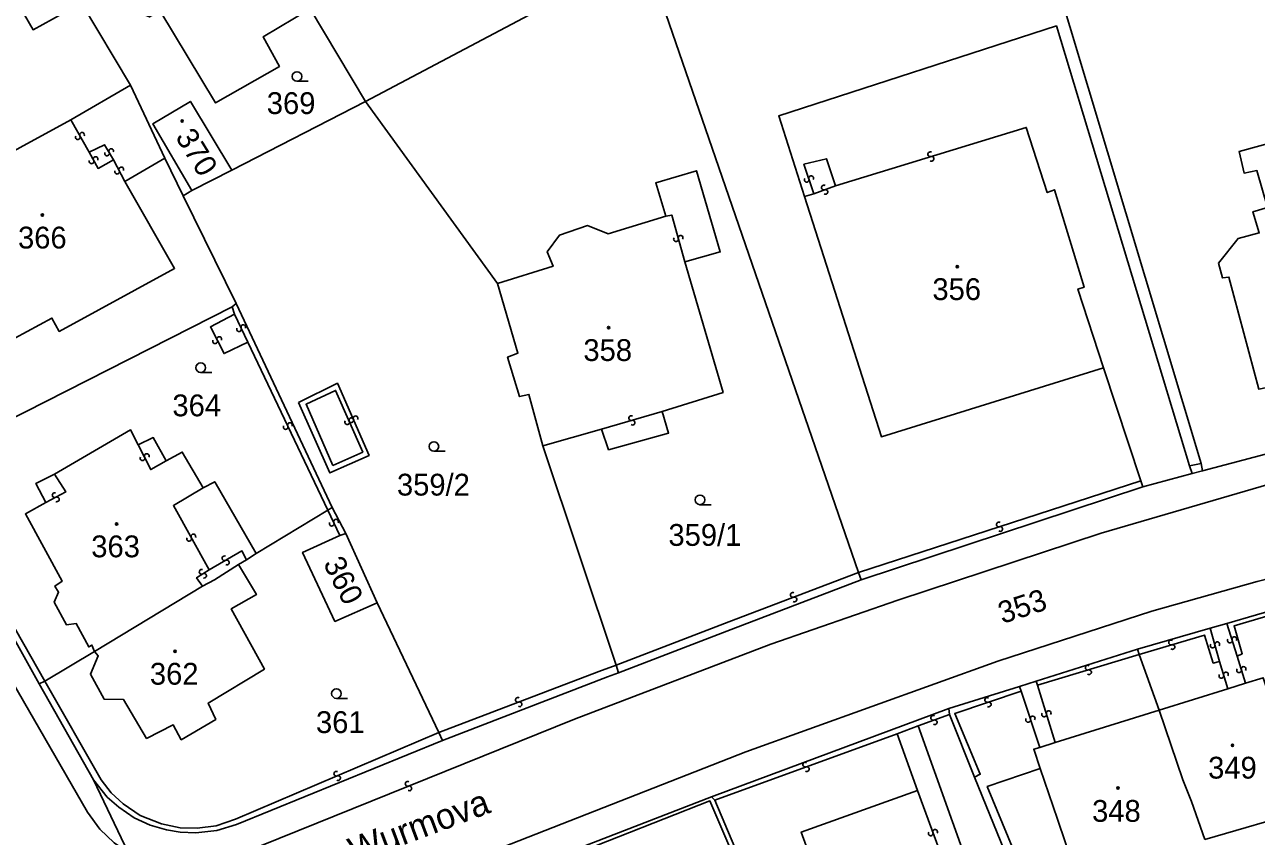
# Model space of a CAD drawing. Extents: x -600391 to -599491, y -1160176 to -1159402.
# Drawn here: x -600240 to -600143.9, y -1159661.1 to -1159597.8 of the extents above; entities that cross this region are included whole.
import ezdxf

# ---------------------------------------------------------------- set-up
doc = ezdxf.new("R2010")
doc.units = 0
for name, color, linetype in [('Level 1', 7, 'Continuous'), ('Level 11', 7, 'Continuous'), ('Level 13', 7, 'Continuous'), ('Level 3', 7, 'Continuous'), ('Level 4', 7, 'Continuous'), ('Level 5', 7, 'Continuous')]:
    doc.layers.add(name, color=color, linetype=linetype)

msp = doc.modelspace()

# ---------------------------------------------------------------- linework, layer by layer
at = {"layer": 'Level 1'}
for points in [[(-600164.35, -1159578.41), (-600148.22, -1159632.05)], [(-600217.72, -1159596.61), (-600221.38, -1159598.8), (-600220.1, -1159601.1), (-600225.09, -1159603.94), (-600229.42, -1159596.75), (-600230.25, -1159597.24), (-600231.28, -1159596.82), (-600232.01, -1159595.46), (-600232.08, -1159594.02), (-600231.24, -1159593.51), (-600235.15, -1159587.05), (-600226.56, -1159581.89)], [(-600191.54, -1159592.46), (-600174.95, -1159640.54)], [(-600235.53, -1159596.17), (-600239.31, -1159598.24), (-600242.26, -1159593.19), (-600245.05, -1159594.74), (-600245.74, -1159593.51), (-600251.18, -1159596.55), (-600250.59, -1159597.82), (-600255.47, -1159600.61), (-600255.02, -1159601.32)], [(-600231.72, -1159602.57), (-600235.53, -1159596.17)], [(-600213.4, -1159603.83), (-600217.72, -1159596.61)], [(-600199.71, -1159596.6), (-600213.4, -1159603.83)], [(-600149.12, -1159632.23), (-600159.51, -1159597.94), (-600181.17, -1159604.96), (-600179.15, -1159611.24)], [(-600231.72, -1159602.57), (-600236.37, -1159605.27)], [(-600229.03, -1159608.25), (-600231.72, -1159602.57)], [(-600226.93, -1159610.77), (-600229.99, -1159605.58), (-600227.04, -1159603.82), (-600223.81, -1159609.18)], [(-600213.4, -1159603.83), (-600223.81, -1159609.18)], [(-600203.11, -1159618.03), (-600213.4, -1159603.83)], [(-600236.37, -1159605.27), (-600248.26, -1159611.74)], [(-600143.04, -1159612.1), (-600143.88, -1159609.22), (-600144.88, -1159609.41), (-600145.27, -1159607.74), (-600140.43, -1159606.41), (-600140.05, -1159607.54)], [(-600229.03, -1159608.25), (-600232.15, -1159610.06)], [(-600227.6, -1159611.19), (-600229.03, -1159608.25)], [(-600232.15, -1159610.06), (-600228.28, -1159616.85), (-600237.27, -1159621.75), (-600237.85, -1159620.71), (-600242.69, -1159623.31), (-600247.63, -1159614.4), (-600246.98, -1159614), (-600248.08, -1159612.14)], [(-600223.81, -1159609.18), (-600226.93, -1159610.77)], [(-600189.97, -1159612.78), (-600190.76, -1159610.18), (-600187.57, -1159609.23), (-600185.73, -1159615.56), (-600188.48, -1159616.34)], [(-600226.93, -1159610.77), (-600227.6, -1159611.19)], [(-600227.6, -1159611.19), (-600223.48, -1159619.59)], [(-600179.15, -1159611.24), (-600173.16, -1159629.97), (-600155.83, -1159624.58)], [(-600203.11, -1159618.03), (-600198.77, -1159616.68), (-600199.22, -1159615.55), (-600198.27, -1159614.25), (-600196.08, -1159613.51), (-600194.47, -1159614.16), (-600189.97, -1159612.78)], [(-600138.52, -1159625.16), (-600143.73, -1159626.25), (-600146.06, -1159617.52), (-600146.57, -1159617.59), (-600146.86, -1159616.43), (-600145.35, -1159614.51), (-600143.69, -1159614.07), (-600144.19, -1159612.43), (-600143.04, -1159612.1)], [(-600190.25, -1159628), (-600185.51, -1159626.51), (-600188.48, -1159616.34)], [(-600199.57, -1159630.68), (-600200.65, -1159626.67), (-600201.38, -1159626.84), (-600202.31, -1159623.75), (-600201.51, -1159623.46), (-600203.11, -1159618.03)], [(-600223.48, -1159619.59), (-600223.79, -1159619.83)], [(-600223.48, -1159619.59), (-600215.98, -1159635.47)], [(-600223.79, -1159619.83), (-600248.01, -1159632.12)], [(-600155.83, -1159624.58), (-600152.94, -1159633.41)], [(-600127.86, -1159627.29), (-600128.36, -1159627.41), (-600148.13, -1159632.62)], [(-600190.25, -1159628), (-600189.76, -1159629.68), (-600194.43, -1159630.98), (-600195, -1159629.38)], [(-600231.11, -1159630.6), (-600231.71, -1159629.43), (-600237.64, -1159632.87)], [(-600228.94, -1159631.85), (-600229.94, -1159630.03), (-600231.11, -1159630.6)], [(-600195, -1159629.38), (-600199.57, -1159630.68)], [(-600226.06, -1159633.95), (-600227.68, -1159631.16), (-600228.94, -1159631.85)], [(-600193.85, -1159647.76), (-600199.57, -1159630.68)], [(-600238.83, -1159649.22), (-600248.39, -1159632.09)], [(-600148.22, -1159632.05), (-600148.13, -1159632.62)], [(-600237.64, -1159632.87), (-600239.11, -1159633.61), (-600238.32, -1159635.1)], [(-600148.92, -1159632.83), (-600152.78, -1159633.88)], [(-600148.92, -1159632.83), (-600149.12, -1159632.23)], [(-600148.13, -1159632.62), (-600148.92, -1159632.83)], [(-600221.92, -1159639.06), (-600225.15, -1159633.47), (-600226.06, -1159633.95)], [(-600152.78, -1159633.88), (-600174.75, -1159641.11)], [(-600152.94, -1159633.41), (-600152.78, -1159633.88)], [(-600238.32, -1159635.1), (-600239.92, -1159635.98), (-600237.04, -1159641.22), (-600237.61, -1159641.61), (-600237.33, -1159642.07), (-600237.67, -1159642.86), (-600236.71, -1159644.63), (-600235.95, -1159644.53), (-600234.97, -1159646.35), (-600234.73, -1159646.2), (-600234.53, -1159646.7)], [(-600216.32, -1159635.68), (-600221.92, -1159639.06)], [(-600215.98, -1159635.47), (-600216.32, -1159635.68)], [(-600215.98, -1159635.47), (-600214.92, -1159637.5)], [(-600215.39, -1159637.65), (-600218.3, -1159638.98), (-600215.78, -1159644.36), (-600212.48, -1159642.92)], [(-600214.92, -1159637.5), (-600215.39, -1159637.65)], [(-600214.92, -1159637.5), (-600212.48, -1159642.92)], [(-600222.68, -1159639.55), (-600223.3, -1159639.91)], [(-600221.92, -1159639.06), (-600222.68, -1159639.55)], [(-600223.3, -1159639.91), (-600221.9, -1159642.27), (-600223.86, -1159643.39), (-600221.27, -1159648.07), (-600225.65, -1159650.73), (-600225.07, -1159652), (-600227.76, -1159653.58), (-600228.4, -1159652.41), (-600230.47, -1159653.48), (-600232.26, -1159650.45), (-600233.76, -1159650.43), (-600234.85, -1159648.48), (-600234.24, -1159647.04), (-600234.53, -1159646.7)], [(-600223.3, -1159639.91), (-600225.17, -1159641.11), (-600226.1, -1159641.61)], [(-600174.95, -1159640.54), (-600174.75, -1159641.11)], [(-600226.1, -1159641.61), (-600234.53, -1159646.7)], [(-600174.75, -1159641.11), (-600184.87, -1159644.99), (-600193.65, -1159648.36)], [(-600146.21, -1159644.53), (-600139.28, -1159642.5)], [(-600212.48, -1159642.92), (-600207.68, -1159653.03)], [(-600147.51, -1159644.89), (-600146.21, -1159644.53)], [(-600153.18, -1159646.51), (-600147.51, -1159644.89)], [(-600161.09, -1159649.01), (-600153.18, -1159646.51)], [(-600153.18, -1159646.51), (-600153.06, -1159646.95)], [(-600234.53, -1159646.7), (-600238.4, -1159649.01)], [(-600153.06, -1159646.95), (-600151.5, -1159651.28)], [(-600207.39, -1159653.63), (-600194.52, -1159648.69), (-600193.65, -1159648.36)], [(-600193.65, -1159648.36), (-600193.85, -1159647.76)], [(-600238.4, -1159649.01), (-600238.83, -1159649.22)], [(-600234.61, -1159656.72), (-600238.83, -1159649.22)], [(-600167.9, -1159651.16), (-600162.39, -1159649.42)], [(-600162.39, -1159649.42), (-600161.09, -1159649.01)], [(-600146.14, -1159649.61), (-600144.77, -1159649.18)], [(-600144.77, -1159649.18), (-600143.38, -1159648.75), (-600142.69, -1159650.83), (-600141.24, -1159650.44), (-600140.3, -1159653.36)], [(-600151.5, -1159651.28), (-600146.14, -1159649.61)], [(-600186.4, -1159658.03), (-600167.9, -1159651.16)], [(-600167.9, -1159651.16), (-600167.85, -1159651.61)], [(-600151.5, -1159651.28), (-600159.6, -1159653.8)], [(-600147.93, -1159661.35), (-600148.98, -1159658.4), (-600149.65, -1159656.72), (-600151.5, -1159651.28)], [(-600167.85, -1159651.61), (-600165.9, -1159656.5)], [(-600207.68, -1159653.03), (-600207.39, -1159653.63)], [(-600171.93, -1159653.11), (-600170.28, -1159652.49)], [(-600170.34, -1159657.54), (-600171.93, -1159653.11)], [(-600170.28, -1159652.49), (-600166.33, -1159663.53), (-600167.93, -1159664.11)], [(-600207.39, -1159653.63), (-600223.46, -1159660.19), (-600224.99, -1159660.65), (-600226.62, -1159660.83), (-600227.84, -1159660.79), (-600228.91, -1159660.61), (-600230.18, -1159660.24), (-600231.44, -1159659.66), (-600232.64, -1159658.84), (-600233.53, -1159658.07), (-600234.61, -1159656.72)], [(-600160.81, -1159654.18), (-600161.28, -1159654.32), (-600160.77, -1159655.83)], [(-600159.6, -1159653.8), (-600160.81, -1159654.18)], [(-600160.77, -1159655.83), (-600164.91, -1159657.24), (-600160.56, -1159667.71), (-600157.13, -1159666.55), (-600157.55, -1159665.32)], [(-600234.61, -1159656.72), (-600231.91, -1159662.36)], [(-600165.9, -1159656.5), (-600158.77, -1159673.99)], [(-600204.82, -1159665.14), (-600186.4, -1159658.03)], [(-600186.4, -1159658.03), (-600186.15, -1159658.3)], [(-600175.9, -1159675.31), (-600177.87, -1159670.44), (-600177.31, -1159670.13), (-600178.73, -1159666.35), (-600177.55, -1159665.91), (-600179.41, -1159660.78), (-600170.34, -1159657.54)], [(-600186.15, -1159658.3), (-600177.79, -1159678.09)], [(-600140.07, -1159659.06), (-600147.93, -1159661.35)]]:
    msp.add_lwpolyline(points, dxfattribs=at)
at = {"layer": 'Level 13'}
for centre, start, end in [((-600235.82, -1159606.611), 156.92783, 29.51783), ((-600235.499, -1159606.43), 337.14229, 209.24029), ((-600234.437, -1159608.324), 335.70018, 207.79817), ((-600233.549, -1159607.883), 157.83556, 30.42556), ((-600233.231, -1159607.697), 338.05001, 210.14801), ((-600169.352, -1159607.943), 54.38607, 286.48407), ((-600169.247, -1159608.296), 234.17161, 106.76161), ((-600234.762, -1159608.497), 155.48572, 28.07572), ((-600232.436, -1159609.135), 335.28567, 207.38367), ((-600232.763, -1159609.305), 155.07122, 27.66122), ((-600178.985, -1159609.928), 145.89164, 18.48164), ((-600178.635, -1159609.812), 326.10609, 198.20409), ((-600177.642, -1159610.536), 57.62919, 289.72719), ((-600177.517, -1159610.883), 237.41474, 110.00474), ((-600189.177, -1159614.559), 142.87598, 15.46598), ((-600188.822, -1159614.462), 323.09044, 195.18844), ((-600223.257, -1159621.578), 152.33396, 24.92396), ((-600222.922, -1159621.423), 332.54842, 204.64642), ((-600225.125, -1159622.523), 154.59507, 26.69307), ((-600224.796, -1159622.357), 334.38061, 206.97061), ((-600219.616, -1159629.209), 152.69967, 25.28967), ((-600219.283, -1159629.052), 332.91413, 205.01212), ((-600214.829, -1159628.823), 150.84387, 23.43387), ((-600214.509, -1159628.673), 150.84636, 23.43636), ((-600214.49, -1159628.677), 331.05833, 203.15632), ((-600214.17, -1159628.527), 331.06081, 203.15881), ((-600192.67, -1159628.512), 53.57271, 285.6707), ((-600192.569, -1159628.867), 233.35825, 105.94825), ((-600230.785, -1159631.642), 153.96156, 26.55156), ((-600230.455, -1159631.478), 334.17602, 206.27402), ((-600237.636, -1159634.517), 65.54106, 297.63906), ((-600237.464, -1159634.843), 245.32661, 117.91661), ((-600216.027, -1159636.738), 152.42939, 25.01939), ((-600215.692, -1159636.583), 332.64385, 204.74185), ((-600164.005, -1159636.804), 55.32214, 287.42013), ((-600227.141, -1159637.919), 156.31979, 28.90979), ((-600226.818, -1159637.742), 336.53425, 208.63225), ((-600163.894, -1159637.155), 235.10768, 107.69768), ((-600224.391, -1159639.439), 67.33492, 299.43291), ((-600224.209, -1159639.76), 247.12046, 119.71046), ((-600226.168, -1159640.484), 69.47789, 302.06789), ((-600225.973, -1159640.797), 249.69235, 121.79035), ((-600180.075, -1159642.298), 58.05514, 290.64514), ((-600179.946, -1159642.643), 238.2696, 110.3676), ((-600145.634, -1159645.746), 324.91998, 197.01797), ((-600150.571, -1159646.003), 54.10295, 286.20095), ((-600150.468, -1159646.356), 233.8885, 106.4785), ((-600147.328, -1159646.238), 142.63692, 15.22692), ((-600146.972, -1159646.142), 322.85137, 194.94937), ((-600145.986, -1159645.855), 144.70552, 17.29552), ((-600157.071, -1159647.963), 54.07861, 286.1766), ((-600156.968, -1159648.317), 233.86415, 106.45415), ((-600146.293, -1159648.498), 324.41847, 196.51647), ((-600145.266, -1159648.172), 143.95665, 16.54665), ((-600144.913, -1159648.068), 324.17111, 196.2691), ((-600146.646, -1159648.603), 144.20401, 16.79401), ((-600201.504, -1159650.477), 58.23482, 290.33282), ((-600164.907, -1159650.485), 55.94031, 288.03831), ((-600201.375, -1159650.822), 238.02037, 110.61037), ((-600164.792, -1159650.835), 235.72586, 108.31586), ((-600160.113, -1159651.507), 324.64644, 196.74444), ((-600169.121, -1159651.876), 57.28008, 289.37808), ((-600168.998, -1159652.223), 237.06562, 109.65562), ((-600161.715, -1159652.037), 145.43647, 18.02647), ((-600161.364, -1159651.924), 325.65092, 197.74892), ((-600160.466, -1159651.614), 144.43198, 17.02198), ((-600215.671, -1159656.23), 60.23889, 292.82889), ((-600179.102, -1159655.526), 57.42375, 289.52175), ((-600178.978, -1159655.873), 237.20929, 109.79929), ((-600215.529, -1159656.57), 240.45335, 112.55135), ((-600210.107, -1159657.028), 59.36094, 291.45893), ((-600209.972, -1159657.371), 239.14648, 111.73648), ((-600169.313, -1159660.893), 147.30227, 19.89227), ((-600168.966, -1159660.768), 327.51673, 199.61472)]:
    msp.add_arc(centre, 0.184, start, end, dxfattribs=at)
at = {"layer": 'Level 3'}
for points in [[(-600263.73, -1159599.23), (-600264.06, -1159600.83), (-600264.1, -1159602.8), (-600263.89, -1159604.24), (-600263.4, -1159605.71), (-600263.22, -1159606.12), (-600256.87, -1159617.57), (-600257.27, -1159618.48), (-600257.42, -1159619.34), (-600257.36, -1159620.23), (-600257.11, -1159621.06), (-600235.06, -1159659.23), (-600234.11, -1159660.56), (-600233, -1159661.61), (-600231.91, -1159662.36)], [(-600236.37, -1159605.27), (-600234.94, -1159607.77)], [(-600176.74, -1159610.4), (-600161.87, -1159605.85), (-600160.22, -1159610.93), (-600159.67, -1159610.71), (-600157.35, -1159618.31), (-600157.84, -1159618.45), (-600155.83, -1159624.58)], [(-600234.94, -1159607.77), (-600233.74, -1159607.2), (-600233.04, -1159608.38)], [(-600234.94, -1159607.77), (-600234.25, -1159609.05), (-600233.04, -1159608.38)], [(-600233.04, -1159608.38), (-600232.15, -1159610.06)], [(-600176.74, -1159610.4), (-600177.44, -1159608.29), (-600179.2, -1159608.72), (-600178.42, -1159611.02)], [(-600179.15, -1159611.24), (-600178.42, -1159611.02)], [(-600178.42, -1159611.02), (-600176.74, -1159610.4)], [(-600189.97, -1159612.78), (-600189.51, -1159612.68), (-600188.48, -1159616.34)], [(-600222.98, -1159662.43), (-600197.1, -1159651.98), (-600181.79, -1159646.14), (-600171.88, -1159642.69), (-600156.03, -1159637.47), (-600139.81, -1159632.74), (-600117.42, -1159627.38), (-600101.85, -1159624.11), (-600090.07, -1159622.63), (-600079.63, -1159622.19), (-600068.02, -1159622.39), (-600061.86, -1159622.84), (-600057.25, -1159623.21), (-600056.25, -1159623.07), (-600055.38, -1159622.82), (-600054.54, -1159622.45), (-600053.67, -1159621.92), (-600052.9, -1159621.3), (-600052.07, -1159620.38), (-600051.42, -1159619.31), (-600050.99, -1159618.27)], [(-600222.58, -1159622.58), (-600224.42, -1159623.48), (-600225.49, -1159621.4), (-600223.6, -1159620.41)], [(-600223.79, -1159619.83), (-600223.6, -1159620.41)], [(-600223.6, -1159620.41), (-600222.58, -1159622.58)], [(-600222.58, -1159622.58), (-600216.32, -1159635.68)], [(-600218.61, -1159627.29), (-600215.58, -1159625.79), (-600213.11, -1159631.42), (-600216.18, -1159632.78), (-600218.61, -1159627.29)], [(-600215.94, -1159632.21), (-600218.02, -1159627.43), (-600215.72, -1159626.35), (-600213.61, -1159631.16), (-600215.94, -1159632.21)], [(-600195, -1159629.38), (-600190.25, -1159628)], [(-600035.85, -1159643.34), (-600049.82, -1159635.36), (-600060.74, -1159631.3), (-600072.82, -1159629.21), (-600091.45, -1159629.86), (-600119.7, -1159635.07), (-600143.85, -1159641.26), (-600152.08, -1159643.56), (-600164.07, -1159647.45), (-600183.74, -1159654.52), (-600220.33, -1159668.88), (-600221.64, -1159669.68), (-600223.01, -1159670.87), (-600224.25, -1159672.44), (-600224.88, -1159673.64), (-600225.22, -1159674.49), (-600225.55, -1159675.64)], [(-600231.11, -1159630.6), (-600230.14, -1159632.52), (-600228.94, -1159631.85)], [(-600238.4, -1159649.01), (-600248.01, -1159632.12)], [(-600149.12, -1159632.23), (-600148.22, -1159632.05)], [(-600238.32, -1159635.1), (-600236.77, -1159634.27), (-600237.64, -1159632.87)], [(-600226.06, -1159633.95), (-600228.37, -1159635.33), (-600225.58, -1159640.33)], [(-600174.95, -1159640.54), (-600152.94, -1159633.41)], [(-600216.32, -1159635.68), (-600215.39, -1159637.65)], [(-600225.58, -1159640.33), (-600223.03, -1159638.86), (-600222.68, -1159639.55)], [(-600225.58, -1159640.33), (-600226.56, -1159640.95), (-600226.1, -1159641.61)], [(-600174.95, -1159640.54), (-600185.06, -1159644.4), (-600193.85, -1159647.76)], [(-600145.41, -1159647.06), (-600145.02, -1159646.88), (-600145.65, -1159644.7), (-600139.22, -1159642.8)], [(-600146.21, -1159644.53), (-600145.41, -1159647.06)], [(-600153.06, -1159646.95), (-600147.97, -1159645.42), (-600147.28, -1159647.61), (-600146.79, -1159647.49)], [(-600147.51, -1159644.89), (-600146.79, -1159647.49)], [(-600160.99, -1159649.33), (-600153.06, -1159646.95)], [(-600146.79, -1159647.49), (-600146.14, -1159649.61)], [(-600145.41, -1159647.06), (-600144.77, -1159649.18)], [(-600207.68, -1159653.03), (-600195.19, -1159648.27), (-600193.85, -1159647.76)], [(-600207.68, -1159653.03), (-600223.52, -1159659.78), (-600225.05, -1159660.3), (-600226.52, -1159660.48), (-600227.84, -1159660.45), (-600229.29, -1159660.15), (-600230.96, -1159659.48), (-600232.28, -1159658.59), (-600233.22, -1159657.71), (-600234.01, -1159656.71), (-600238.4, -1159649.01)], [(-600162.26, -1159649.79), (-600162.39, -1159649.42)], [(-600161.09, -1159649.01), (-600160.99, -1159649.33)], [(-600160.99, -1159649.33), (-600159.6, -1159653.8)], [(-600165.9, -1159656.5), (-600165.45, -1159656.27), (-600167.44, -1159651.53), (-600162.26, -1159649.79)], [(-600162.26, -1159649.79), (-600160.81, -1159654.18)], [(-600170.28, -1159652.49), (-600167.85, -1159651.61)], [(-600186.15, -1159658.3), (-600171.93, -1159653.11)], [(-600160.77, -1159655.83), (-600159.43, -1159659.77), (-600157.55, -1159665.32)], [(-600170.34, -1159657.54), (-600167.93, -1159664.11)], [(-600197.36, -1159683.08), (-600197.03, -1159683.01), (-600204.34, -1159665.37), (-600186.53, -1159658.35), (-600178.05, -1159678.18), (-600177.79, -1159678.09)]]:
    msp.add_lwpolyline(points, dxfattribs=at)
at = {"layer": 'Level 5'}
for p, q in [((-600218.73, -1159602.26), (-600217.855, -1159602.26)), ((-600226.24, -1159624.96), (-600225.365, -1159624.96)), ((-600208.06, -1159631.1), (-600207.185, -1159631.1)), ((-600187.31, -1159635.26), (-600186.435, -1159635.26)), ((-600215.66, -1159650.36), (-600214.785, -1159650.36))]:
    msp.add_line(p, q, dxfattribs=at)
for centre, radius in [((-600218.73, -1159601.885), 0.375), ((-600227.69, -1159605.36), 0.09), ((-600227.69, -1159605.36), 0.0521), ((-600238.59, -1159612.69), 0.09), ((-600238.59, -1159612.69), 0.0521), ((-600167.24, -1159616.71), 0.09), ((-600167.24, -1159616.71), 0.0521), ((-600194.43, -1159621.46), 0.09), ((-600194.43, -1159621.46), 0.0521), ((-600226.24, -1159624.585), 0.375), ((-600208.06, -1159630.725), 0.375), ((-600187.31, -1159634.885), 0.375), ((-600232.8, -1159636.76), 0.09), ((-600232.8, -1159636.76), 0.0521), ((-600228.24, -1159646.69), 0.09), ((-600228.24, -1159646.69), 0.0521), ((-600215.66, -1159649.985), 0.375), ((-600145.78, -1159654.01), 0.09), ((-600145.78, -1159654.01), 0.0521), ((-600154.71, -1159657.35), 0.09), ((-600154.71, -1159657.35), 0.0521)]:
    msp.add_circle(centre, radius, dxfattribs=at)

# ---------------------------------------------------------------- texts
at = {"layer": 'Level 11'}
msp.add_text('Wurmova', height=2, rotation=20.48686, dxfattribs=at).set_placement((-600214.242, -1159663.232))
at = {"layer": 'Level 4'}
for s, p in [('369', (-600221.091, -1159604.81)), ('366', (-600240.491, -1159615.29)), ('356', (-600169.182, -1159619.31)), ('358', (-600196.4, -1159624.06)), ('364', (-600228.451, -1159628.37)), ('359/2', (-600210.94, -1159634.55)), ('359/1', (-600189.77, -1159638.47)), ('363', (-600234.778, -1159639.36)), ('362', (-600230.206, -1159649.29)), ('361', (-600217.254, -1159653.06)), ('349', (-600147.681, -1159656.61)), ('348', (-600156.729, -1159659.98))]:
    msp.add_text(s, height=1.7, dxfattribs=at).set_placement(p)
for s, rotation, p in [('370', 301.5, (-600228.265, -1159606.595)), ('360', 296.86581, (-600216.725, -1159639.842)), ('353', 18, (-600163.725, -1159644.563))]:
    msp.add_text(s, height=1.7, rotation=rotation, dxfattribs=at).set_placement(p)

doc.saveas('drawing.dxf')
